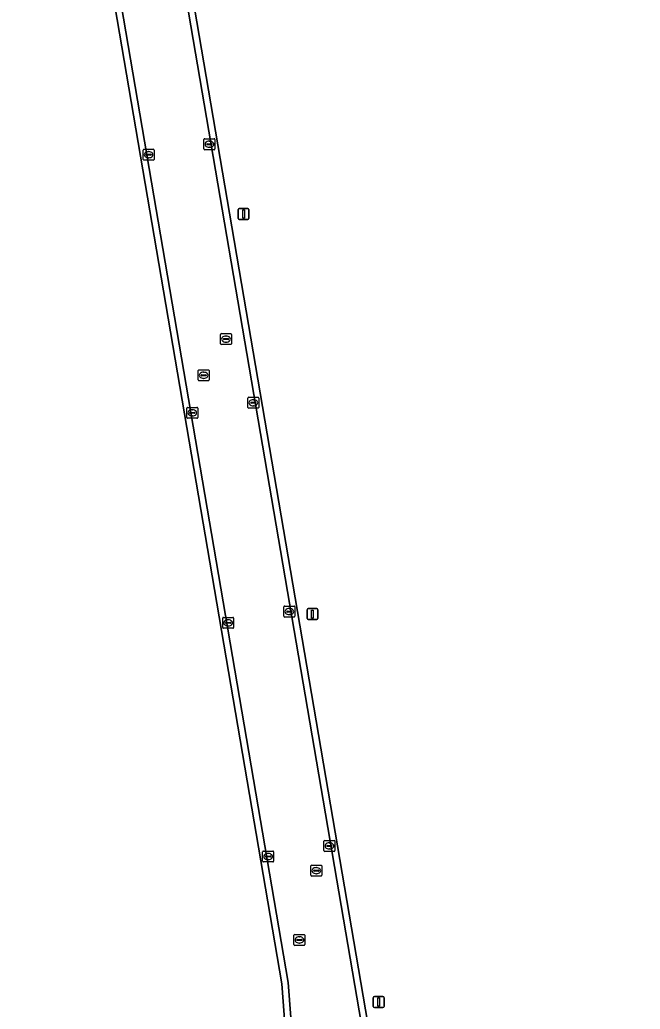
# Model space of a CAD drawing. Extents: x 154324 to 155744, y 382937 to 384188.
# Drawn here: x 154584.7 to 154641.3, y 383561.3 to 383651.6 of the extents above; entities that cross this region are included whole.
import ezdxf

# ---------------------------------------------------------------- set-up
doc = ezdxf.new("R2010")
doc.units = 0
for name, color, linetype in [('IMGEO_Bouwland', 7, 'Continuous'), ('IMGEO_Groenvoorziening', 7, 'Continuous'), ('IMGEO_Kolk', 7, 'Continuous'), ('IMGEO_Lichtmast', 7, 'Continuous'), ('IMGEO_Rijbaan_lokaal_gesloten', 7, 'Continuous'), ('IMGEO_Rioolput', 7, 'Continuous')]:
    doc.layers.add(name, color=color, linetype=linetype)

msp = doc.modelspace()

# ---------------------------------------------------------------- linework, layer by layer
at = {"layer": 'IMGEO_Bouwland'}
msp.add_lwpolyline([(154609.454, 383551.902), (154608.558, 383563.62), (154584.668, 383703.684)], dxfattribs=at)
at = {"layer": 'IMGEO_Groenvoorziening'}
msp.add_lwpolyline([(154592.498, 383700.273), (154616.218, 383561.257), (154640.896, 383416.154), (154641.263, 383413.737)], dxfattribs=at)
at = {"layer": 'IMGEO_Kolk'}
for p, q in [((154601.469, 383639.816), (154601.469, 383640.668)), ((154601.544, 383640.742), (154602.396, 383640.742)), ((154601.728, 383640.236), (154601.728, 383640.248)), ((154602.166, 383640.199), (154601.768, 383640.199)), ((154601.771, 383640.285), (154602.169, 383640.285)), ((154601.98, 383639.962), (154601.955, 383639.962)), ((154601.957, 383640.522), (154601.982, 383640.522)), ((154602.212, 383640.248), (154602.212, 383640.236)), ((154602.47, 383640.668), (154602.47, 383639.816)), ((154595.917, 383638.862), (154595.917, 383639.714)), ((154595.992, 383639.788), (154596.844, 383639.788)), ((154596.176, 383639.282), (154596.176, 383639.294)), ((154596.614, 383639.245), (154596.216, 383639.245)), ((154596.219, 383639.331), (154596.617, 383639.331)), ((154596.405, 383639.568), (154596.43, 383639.568)), ((154596.66, 383639.294), (154596.66, 383639.282)), ((154596.918, 383639.714), (154596.918, 383638.862)), ((154602.396, 383639.742), (154601.544, 383639.742)), ((154596.844, 383638.788), (154595.992, 383638.788)), ((154596.428, 383639.008), (154596.403, 383639.008)), ((154605.472, 383616.223), (154605.472, 383617.075)), ((154605.547, 383617.149), (154606.399, 383617.149)), ((154605.731, 383616.643), (154605.731, 383616.655)), ((154606.169, 383616.606), (154605.771, 383616.606)), ((154605.774, 383616.692), (154606.172, 383616.692)), ((154605.96, 383616.929), (154605.985, 383616.929)), ((154606.215, 383616.655), (154606.215, 383616.643)), ((154606.473, 383617.075), (154606.473, 383616.223)), ((154599.9, 383615.302), (154599.9, 383616.154)), ((154599.975, 383616.228), (154600.827, 383616.228)), ((154600.159, 383615.722), (154600.159, 383615.734)), ((154600.597, 383615.685), (154600.199, 383615.685)), ((154600.202, 383615.771), (154600.6, 383615.771)), ((154600.388, 383616.008), (154600.413, 383616.008)), ((154600.643, 383615.734), (154600.643, 383615.722)), ((154600.901, 383616.154), (154600.901, 383615.302)), ((154606.399, 383616.149), (154605.547, 383616.149)), ((154605.983, 383616.369), (154605.958, 383616.369)), ((154600.827, 383615.228), (154599.975, 383615.228)), ((154600.411, 383615.448), (154600.386, 383615.448)), ((154608.757, 383597.167), (154608.757, 383598.019)), ((154608.832, 383598.093), (154609.684, 383598.093)), ((154609.016, 383597.587), (154609.016, 383597.599)), ((154609.454, 383597.55), (154609.056, 383597.55)), ((154609.059, 383597.636), (154609.457, 383597.636)), ((154609.245, 383597.873), (154609.27, 383597.873)), ((154609.5, 383597.599), (154609.5, 383597.587)), ((154609.758, 383598.019), (154609.758, 383597.167)), ((154603.175, 383596.138), (154603.175, 383596.99)), ((154603.25, 383597.064), (154604.102, 383597.064)), ((154603.477, 383596.607), (154603.875, 383596.607)), ((154603.663, 383596.844), (154603.688, 383596.844)), ((154604.176, 383596.99), (154604.176, 383596.138)), ((154609.684, 383597.093), (154608.832, 383597.093)), ((154609.268, 383597.313), (154609.243, 383597.313)), ((154604.102, 383596.064), (154603.25, 383596.064)), ((154603.434, 383596.558), (154603.434, 383596.57)), ((154603.872, 383596.521), (154603.474, 383596.521)), ((154603.686, 383596.284), (154603.661, 383596.284)), ((154603.918, 383596.57), (154603.918, 383596.558)), ((154612.416, 383575.78), (154612.416, 383576.632)), ((154612.491, 383576.706), (154613.343, 383576.706)), ((154612.675, 383576.2), (154612.675, 383576.212)), ((154613.113, 383576.163), (154612.715, 383576.163)), ((154612.718, 383576.249), (154613.116, 383576.249)), ((154612.927, 383575.926), (154612.902, 383575.926)), ((154612.904, 383576.486), (154612.929, 383576.486)), ((154613.159, 383576.212), (154613.159, 383576.2)), ((154613.417, 383576.632), (154613.417, 383575.78)), ((154606.823, 383574.815), (154606.823, 383575.667)), ((154606.898, 383575.741), (154607.75, 383575.741)), ((154607.082, 383575.235), (154607.082, 383575.247)), ((154607.52, 383575.198), (154607.122, 383575.198)), ((154607.125, 383575.284), (154607.523, 383575.284)), ((154607.334, 383574.961), (154607.309, 383574.961)), ((154607.311, 383575.521), (154607.336, 383575.521)), ((154607.566, 383575.247), (154607.566, 383575.235)), ((154607.824, 383575.667), (154607.824, 383574.815)), ((154613.343, 383575.706), (154612.491, 383575.706)), ((154607.75, 383574.741), (154606.898, 383574.741))]:
    msp.add_line(p, q, dxfattribs=at)
for points in [[(154601.469, 383639.816), (154601.469, 383640.668)], [(154601.544, 383640.742), (154602.396, 383640.742)], [(154602.47, 383640.668), (154602.47, 383639.816)], [(154595.917, 383638.862), (154595.917, 383639.714)], [(154595.992, 383639.788), (154596.844, 383639.788)], [(154596.918, 383639.714), (154596.918, 383638.862)], [(154602.396, 383639.742), (154601.544, 383639.742)], [(154596.844, 383638.788), (154595.992, 383638.788)], [(154605.472, 383616.223), (154605.472, 383617.075)], [(154605.547, 383617.149), (154606.399, 383617.149)], [(154606.473, 383617.075), (154606.473, 383616.223)], [(154599.9, 383615.302), (154599.9, 383616.154)], [(154599.975, 383616.228), (154600.827, 383616.228)], [(154600.901, 383616.154), (154600.901, 383615.302)], [(154606.399, 383616.149), (154605.547, 383616.149)], [(154600.827, 383615.228), (154599.975, 383615.228)], [(154608.757, 383597.167), (154608.757, 383598.019)], [(154608.832, 383598.093), (154609.684, 383598.093)], [(154609.758, 383598.019), (154609.758, 383597.167)], [(154603.175, 383596.138), (154603.175, 383596.99)], [(154603.25, 383597.064), (154604.102, 383597.064)], [(154604.176, 383596.99), (154604.176, 383596.138)], [(154609.684, 383597.093), (154608.832, 383597.093)], [(154604.102, 383596.064), (154603.25, 383596.064)], [(154612.416, 383575.78), (154612.416, 383576.632)], [(154612.491, 383576.706), (154613.343, 383576.706)], [(154613.417, 383576.632), (154613.417, 383575.78)], [(154606.823, 383574.815), (154606.823, 383575.667)], [(154606.898, 383575.741), (154607.75, 383575.741)], [(154607.824, 383575.667), (154607.824, 383574.815)], [(154613.343, 383575.706), (154612.491, 383575.706)], [(154607.75, 383574.741), (154606.898, 383574.741)]]:
    msp.add_lwpolyline(points, dxfattribs=at)
for centre, radius, start, end in [((154601.546, 383640.666), 0.0765, 91.55205, 178.44795), ((154601.546, 383640.666), 0.0765, 91.55205, 178.44795), ((154601.768, 383640.245), 0.0403, 85.87752, 175.75265), ((154601.765, 383640.235), 0.0366, 178.93798, 274.71019), ((154602.169, 383640.242), 0.043, 264.86636, 352.45326), ((154602.173, 383640.247), 0.0386, 1.73085, 96.63898), ((154602.394, 383640.666), 0.0765, 1.55205, 88.44795), ((154602.394, 383640.666), 0.0765, 1.55205, 88.44795), ((154595.994, 383639.712), 0.0765, 91.55205, 178.44795), ((154595.994, 383639.712), 0.0765, 91.55205, 178.44795), ((154596.216, 383639.291), 0.0403, 85.87752, 175.75265), ((154596.213, 383639.281), 0.0366, 178.93798, 274.71019), ((154596.617, 383639.288), 0.043, 264.86636, 352.45326), ((154596.621, 383639.293), 0.0386, 1.73085, 96.63898), ((154596.842, 383639.712), 0.0765, 1.55205, 88.44795), ((154596.842, 383639.712), 0.0765, 1.55205, 88.44795), ((154601.546, 383639.818), 0.0765, 181.55205, 268.44795), ((154601.546, 383639.818), 0.0765, 181.55205, 268.44795), ((154602.394, 383639.818), 0.0765, 271.55205, 358.44795), ((154602.394, 383639.818), 0.0765, 271.55205, 358.44795), ((154595.994, 383638.864), 0.0765, 181.55205, 268.44795), ((154595.994, 383638.864), 0.0765, 181.55205, 268.44795), ((154596.842, 383638.864), 0.0765, 271.55205, 358.44795), ((154596.842, 383638.864), 0.0765, 271.55205, 358.44795), ((154605.549, 383617.073), 0.0765, 91.55205, 178.44795), ((154605.549, 383617.073), 0.0765, 91.55205, 178.44795), ((154605.771, 383616.652), 0.0403, 85.87752, 175.75265), ((154605.768, 383616.642), 0.0366, 178.93798, 274.71019), ((154606.172, 383616.649), 0.043, 264.86636, 352.45326), ((154606.176, 383616.654), 0.0386, 1.73085, 96.63898), ((154606.397, 383617.073), 0.0765, 1.55205, 88.44795), ((154606.397, 383617.073), 0.0765, 1.55205, 88.44795), ((154599.977, 383616.152), 0.0765, 91.55205, 178.44795), ((154599.977, 383616.152), 0.0765, 91.55205, 178.44795), ((154600.199, 383615.731), 0.0403, 85.87752, 175.75265), ((154600.196, 383615.721), 0.0366, 178.93798, 274.71019), ((154600.6, 383615.728), 0.043, 264.86636, 352.45326), ((154600.604, 383615.733), 0.0386, 1.73085, 96.63898), ((154600.825, 383616.152), 0.0765, 1.55205, 88.44795), ((154600.825, 383616.152), 0.0765, 1.55205, 88.44795), ((154605.549, 383616.225), 0.0765, 181.55205, 268.44795), ((154605.549, 383616.225), 0.0765, 181.55205, 268.44795), ((154606.397, 383616.225), 0.0765, 271.55205, 358.44795), ((154606.397, 383616.225), 0.0765, 271.55205, 358.44795), ((154599.977, 383615.304), 0.0765, 181.55205, 268.44795), ((154599.977, 383615.304), 0.0765, 181.55205, 268.44795), ((154600.825, 383615.304), 0.0765, 271.55205, 358.44795), ((154600.825, 383615.304), 0.0765, 271.55205, 358.44795), ((154608.834, 383598.017), 0.0765, 91.55205, 178.44795), ((154608.834, 383598.017), 0.0765, 91.55205, 178.44795), ((154609.056, 383597.596), 0.0403, 85.87752, 175.75265), ((154609.053, 383597.586), 0.0366, 178.93798, 274.71019), ((154609.457, 383597.593), 0.043, 264.86636, 352.45326), ((154609.461, 383597.598), 0.0386, 1.73085, 96.63898), ((154609.682, 383598.017), 0.0765, 1.55205, 88.44795), ((154609.682, 383598.017), 0.0765, 1.55205, 88.44795), ((154603.252, 383596.988), 0.0765, 91.55205, 178.44795), ((154603.252, 383596.988), 0.0765, 91.55205, 178.44795), ((154603.474, 383596.567), 0.0403, 85.87752, 175.75265), ((154603.879, 383596.569), 0.0386, 1.73085, 96.63898), ((154604.1, 383596.988), 0.0765, 1.55205, 88.44795), ((154604.1, 383596.988), 0.0765, 1.55205, 88.44795), ((154608.834, 383597.169), 0.0765, 181.55205, 268.44795), ((154608.834, 383597.169), 0.0765, 181.55205, 268.44795), ((154609.682, 383597.169), 0.0765, 271.55205, 358.44795), ((154609.682, 383597.169), 0.0765, 271.55205, 358.44795), ((154603.252, 383596.14), 0.0765, 181.55205, 268.44795), ((154603.252, 383596.14), 0.0765, 181.55205, 268.44795), ((154603.471, 383596.557), 0.0366, 178.93798, 274.71019), ((154603.875, 383596.564), 0.043, 264.86636, 352.45326), ((154604.1, 383596.14), 0.0765, 271.55205, 358.44795), ((154604.1, 383596.14), 0.0765, 271.55205, 358.44795), ((154612.493, 383576.63), 0.0765, 91.55205, 178.44795), ((154612.493, 383576.63), 0.0765, 91.55205, 178.44795), ((154612.715, 383576.209), 0.0403, 85.87752, 175.75265), ((154612.712, 383576.199), 0.0366, 178.93798, 274.71019), ((154613.116, 383576.206), 0.043, 264.86636, 352.45326), ((154613.12, 383576.211), 0.0386, 1.73085, 96.63898), ((154613.341, 383576.63), 0.0765, 1.55205, 88.44795), ((154613.341, 383576.63), 0.0765, 1.55205, 88.44795), ((154606.9, 383575.665), 0.0765, 91.55205, 178.44795), ((154606.9, 383575.665), 0.0765, 91.55205, 178.44795), ((154607.122, 383575.244), 0.0403, 85.87752, 175.75265), ((154607.119, 383575.234), 0.0366, 178.93798, 274.71019), ((154607.523, 383575.241), 0.043, 264.86636, 352.45326), ((154607.527, 383575.246), 0.0386, 1.73085, 96.63898), ((154607.748, 383575.665), 0.0765, 1.55205, 88.44795), ((154607.748, 383575.665), 0.0765, 1.55205, 88.44795), ((154612.493, 383575.782), 0.0765, 181.55205, 268.44795), ((154612.493, 383575.782), 0.0765, 181.55205, 268.44795), ((154613.341, 383575.782), 0.0765, 271.55205, 358.44795), ((154613.341, 383575.782), 0.0765, 271.55205, 358.44795), ((154606.9, 383574.817), 0.0765, 181.55205, 268.44795), ((154606.9, 383574.817), 0.0765, 181.55205, 268.44795), ((154607.748, 383574.817), 0.0765, 271.55205, 358.44795), ((154607.748, 383574.817), 0.0765, 271.55205, 358.44795)]:
    msp.add_arc(centre, radius, start, end, dxfattribs=at)
for centre, major_axis, ratio, start_param, end_param in [((154601.956, 383640.242), (-0.387, 0.002), 0.722429, 4.712389, 7.853982), ((154601.981, 383640.242), (-0.39, 0.002), 0.717154, 1.570796, 4.712389), ((154596.404, 383639.288), (-0.387, 0.002), 0.722429, 4.712389, 7.853982), ((154596.429, 383639.288), (-0.39, 0.002), 0.717154, 1.570796, 4.712389), ((154605.959, 383616.649), (-0.387, 0.002), 0.722429, 4.712389, 7.853982), ((154605.984, 383616.649), (-0.39, 0.002), 0.717154, 1.570796, 4.712389), ((154600.387, 383615.728), (-0.387, 0.002), 0.722429, 4.712389, 7.853982), ((154600.412, 383615.728), (-0.39, 0.002), 0.717154, 1.570796, 4.712389), ((154609.244, 383597.593), (-0.387, 0.002), 0.722429, 4.712389, 7.853982), ((154609.269, 383597.593), (-0.39, 0.002), 0.717154, 1.570796, 4.712389), ((154603.662, 383596.564), (-0.387, 0.002), 0.722429, 4.712389, 7.853982), ((154603.687, 383596.564), (-0.39, 0.002), 0.717154, 1.570796, 4.712389), ((154612.903, 383576.206), (-0.387, 0.002), 0.722429, 4.712389, 7.853982), ((154612.928, 383576.206), (-0.39, 0.002), 0.717154, 1.570796, 4.712389), ((154607.31, 383575.241), (-0.387, 0.002), 0.722429, 4.712389, 7.853982), ((154607.335, 383575.241), (-0.39, 0.002), 0.717154, 1.570796, 4.712389)]:
    msp.add_ellipse(centre, major_axis=major_axis, ratio=ratio, start_param=start_param, end_param=end_param, dxfattribs=at)
at = {"layer": 'IMGEO_Lichtmast'}
for p, q in [((154604.584, 383633.472), (154604.584, 383634.272)), ((154604.584, 383634.272), (154604.584, 383633.472)), ((154604.684, 383634.372), (154605.474, 383634.372)), ((154605.474, 383634.372), (154604.684, 383634.372)), ((154605.574, 383634.272), (154605.574, 383633.472)), ((154605.574, 383633.472), (154605.574, 383634.272)), ((154605.474, 383633.372), (154604.684, 383633.372)), ((154604.684, 383633.372), (154605.474, 383633.372)), ((154610.87, 383596.96), (154610.87, 383597.76)), ((154610.87, 383597.76), (154610.87, 383596.96)), ((154610.97, 383597.86), (154611.76, 383597.86)), ((154611.76, 383597.86), (154610.97, 383597.86)), ((154611.86, 383597.76), (154611.86, 383596.96)), ((154611.86, 383596.96), (154611.86, 383597.76)), ((154611.76, 383596.86), (154610.97, 383596.86)), ((154610.97, 383596.86), (154611.76, 383596.86)), ((154616.91, 383561.558), (154616.91, 383562.358)), ((154616.91, 383562.358), (154616.91, 383561.558)), ((154617.01, 383562.458), (154617.8, 383562.458)), ((154617.8, 383562.458), (154617.01, 383562.458)), ((154617.9, 383562.358), (154617.9, 383561.558)), ((154617.9, 383561.558), (154617.9, 383562.358)), ((154617.8, 383561.458), (154617.01, 383561.458)), ((154617.01, 383561.458), (154617.8, 383561.458))]:
    msp.add_line(p, q, dxfattribs=at)
for points in [[(154605.004, 383634.247), (154605.154, 383634.247), (154605.154, 383633.497), (154605.004, 383633.497), (154605.004, 383634.247)], [(154611.29, 383597.735), (154611.44, 383597.735), (154611.44, 383596.985), (154611.29, 383596.985), (154611.29, 383597.735)], [(154617.33, 383562.333), (154617.48, 383562.333), (154617.48, 383561.583), (154617.33, 383561.583), (154617.33, 383562.333)]]:
    msp.add_lwpolyline(points, dxfattribs=at)
for centre, start, end in [((154604.684, 383634.272), 90, 180), ((154604.684, 383634.272), 90, 180), ((154605.474, 383634.272), 0, 90), ((154605.474, 383634.272), 360, 90), ((154604.684, 383633.472), 180, 270), ((154604.684, 383633.472), 180, 270), ((154605.474, 383633.472), 270, 0), ((154605.474, 383633.472), 270, 0), ((154610.97, 383597.76), 90, 180), ((154610.97, 383597.76), 90, 180), ((154611.76, 383597.76), 0, 90), ((154611.76, 383597.76), 360, 90), ((154610.97, 383596.96), 180, 270), ((154610.97, 383596.96), 180, 270), ((154611.76, 383596.96), 270, 0), ((154611.76, 383596.96), 270, 0), ((154617.01, 383562.358), 90, 180), ((154617.01, 383562.358), 90, 180), ((154617.8, 383562.358), 0, 90), ((154617.8, 383562.358), 360, 90), ((154617.01, 383561.558), 180, 270), ((154617.01, 383561.558), 180, 270), ((154617.8, 383561.558), 270, 0), ((154617.8, 383561.558), 270, 0)]:
    msp.add_arc(centre, 0.1, start, end, dxfattribs=at)
at = {"layer": 'IMGEO_Rijbaan_lokaal_gesloten'}
for points in [[(154584.668, 383703.684), (154608.558, 383563.62), (154609.454, 383551.902)], [(154610.182, 383550.182), (154609.138, 383563.733), (154585.244, 383703.792)], [(154585.244, 383703.792), (154609.138, 383563.733), (154610.182, 383550.182)], [(154640.672, 383413.686), (154640.309, 383416.054), (154615.63, 383561.167), (154591.891, 383700.191)], [(154591.891, 383700.191), (154615.63, 383561.167), (154640.309, 383416.054), (154640.672, 383413.686)], [(154641.263, 383413.737), (154640.896, 383416.154), (154616.218, 383561.257), (154592.498, 383700.273)]]:
    msp.add_lwpolyline(points, dxfattribs=at)
at = {"layer": 'IMGEO_Rioolput'}
for p, q in [((154602.982, 383622.033), (154602.982, 383622.885)), ((154603.057, 383622.959), (154603.909, 383622.959)), ((154603.983, 383622.885), (154603.983, 383622.033)), ((154603.909, 383621.959), (154603.057, 383621.959)), ((154603.241, 383622.453), (154603.241, 383622.465)), ((154603.679, 383622.416), (154603.281, 383622.416)), ((154603.284, 383622.502), (154603.682, 383622.502)), ((154603.493, 383622.179), (154603.468, 383622.179)), ((154603.47, 383622.739), (154603.495, 383622.739)), ((154603.725, 383622.465), (154603.725, 383622.453)), ((154600.94, 383618.729), (154600.94, 383619.581)), ((154601.015, 383619.655), (154601.867, 383619.655)), ((154601.199, 383619.149), (154601.199, 383619.161)), ((154601.242, 383619.198), (154601.64, 383619.198)), ((154601.428, 383619.435), (154601.453, 383619.435)), ((154601.683, 383619.161), (154601.683, 383619.149)), ((154601.941, 383619.581), (154601.941, 383618.729)), ((154601.867, 383618.655), (154601.015, 383618.655)), ((154601.637, 383619.112), (154601.239, 383619.112)), ((154601.451, 383618.875), (154601.426, 383618.875)), ((154611.22, 383573.523), (154611.22, 383574.375)), ((154611.295, 383574.449), (154612.147, 383574.449)), ((154611.708, 383574.229), (154611.733, 383574.229)), ((154612.221, 383574.375), (154612.221, 383573.523)), ((154612.147, 383573.449), (154611.295, 383573.449)), ((154611.479, 383573.943), (154611.479, 383573.955)), ((154611.917, 383573.906), (154611.519, 383573.906)), ((154611.522, 383573.992), (154611.92, 383573.992)), ((154611.731, 383573.669), (154611.706, 383573.669)), ((154611.963, 383573.955), (154611.963, 383573.943)), ((154609.675, 383567.2), (154609.675, 383568.052)), ((154609.75, 383568.126), (154610.602, 383568.126)), ((154610.163, 383567.906), (154610.188, 383567.906)), ((154610.676, 383568.052), (154610.676, 383567.2)), ((154610.602, 383567.126), (154609.75, 383567.126)), ((154609.934, 383567.62), (154609.934, 383567.632)), ((154610.372, 383567.583), (154609.974, 383567.583)), ((154609.977, 383567.669), (154610.375, 383567.669)), ((154610.186, 383567.346), (154610.161, 383567.346)), ((154610.418, 383567.632), (154610.418, 383567.62))]:
    msp.add_line(p, q, dxfattribs=at)
for points in [[(154602.982, 383622.033), (154602.982, 383622.885)], [(154603.057, 383622.959), (154603.909, 383622.959)], [(154603.983, 383622.885), (154603.983, 383622.033)], [(154603.909, 383621.959), (154603.057, 383621.959)], [(154600.94, 383618.729), (154600.94, 383619.581)], [(154601.015, 383619.655), (154601.867, 383619.655)], [(154601.941, 383619.581), (154601.941, 383618.729)], [(154601.867, 383618.655), (154601.015, 383618.655)], [(154611.22, 383573.523), (154611.22, 383574.375)], [(154611.295, 383574.449), (154612.147, 383574.449)], [(154612.221, 383574.375), (154612.221, 383573.523)], [(154612.147, 383573.449), (154611.295, 383573.449)], [(154609.675, 383567.2), (154609.675, 383568.052)], [(154609.75, 383568.126), (154610.602, 383568.126)], [(154610.676, 383568.052), (154610.676, 383567.2)], [(154610.602, 383567.126), (154609.75, 383567.126)]]:
    msp.add_lwpolyline(points, dxfattribs=at)
for centre, radius, start, end in [((154603.059, 383622.883), 0.0765, 91.55205, 178.44795), ((154603.059, 383622.883), 0.0765, 91.55205, 178.44795), ((154603.907, 383622.883), 0.0765, 1.55205, 88.44795), ((154603.907, 383622.883), 0.0765, 1.55205, 88.44795), ((154603.059, 383622.035), 0.0765, 181.55205, 268.44795), ((154603.059, 383622.035), 0.0765, 181.55205, 268.44795), ((154603.281, 383622.462), 0.0403, 85.87752, 175.75265), ((154603.278, 383622.452), 0.0366, 178.93798, 274.71019), ((154603.682, 383622.459), 0.043, 264.86636, 352.45326), ((154603.686, 383622.464), 0.0386, 1.73085, 96.63898), ((154603.907, 383622.035), 0.0765, 271.55205, 358.44795), ((154603.907, 383622.035), 0.0765, 271.55205, 358.44795), ((154601.017, 383619.579), 0.0765, 91.55205, 178.44795), ((154601.017, 383619.579), 0.0765, 91.55205, 178.44795), ((154601.239, 383619.158), 0.0403, 85.87752, 175.75265), ((154601.644, 383619.16), 0.0386, 1.73085, 96.63898), ((154601.865, 383619.579), 0.0765, 1.55205, 88.44795), ((154601.865, 383619.579), 0.0765, 1.55205, 88.44795), ((154601.017, 383618.731), 0.0765, 181.55205, 268.44795), ((154601.017, 383618.731), 0.0765, 181.55205, 268.44795), ((154601.236, 383619.148), 0.0366, 178.93798, 274.71019), ((154601.64, 383619.155), 0.043, 264.86636, 352.45326), ((154601.865, 383618.731), 0.0765, 271.55205, 358.44795), ((154601.865, 383618.731), 0.0765, 271.55205, 358.44795), ((154611.297, 383574.373), 0.0765, 91.55205, 178.44795), ((154611.297, 383574.373), 0.0765, 91.55205, 178.44795), ((154612.145, 383574.373), 0.0765, 1.55205, 88.44795), ((154612.145, 383574.373), 0.0765, 1.55205, 88.44795), ((154611.297, 383573.525), 0.0765, 181.55205, 268.44795), ((154611.297, 383573.525), 0.0765, 181.55205, 268.44795), ((154611.519, 383573.952), 0.0403, 85.87752, 175.75265), ((154611.516, 383573.942), 0.0366, 178.93798, 274.71019), ((154611.92, 383573.949), 0.043, 264.86636, 352.45326), ((154611.924, 383573.954), 0.0386, 1.73085, 96.63898), ((154612.145, 383573.525), 0.0765, 271.55205, 358.44795), ((154612.145, 383573.525), 0.0765, 271.55205, 358.44795), ((154609.752, 383568.05), 0.0765, 91.55205, 178.44795), ((154609.752, 383568.05), 0.0765, 91.55205, 178.44795), ((154610.6, 383568.05), 0.0765, 1.55205, 88.44795), ((154610.6, 383568.05), 0.0765, 1.55205, 88.44795), ((154609.752, 383567.202), 0.0765, 181.55205, 268.44795), ((154609.752, 383567.202), 0.0765, 181.55205, 268.44795), ((154609.974, 383567.629), 0.0403, 85.87752, 175.75265), ((154609.971, 383567.619), 0.0366, 178.93798, 274.71019), ((154610.375, 383567.626), 0.043, 264.86636, 352.45326), ((154610.379, 383567.631), 0.0386, 1.73085, 96.63898), ((154610.6, 383567.202), 0.0765, 271.55205, 358.44795), ((154610.6, 383567.202), 0.0765, 271.55205, 358.44795)]:
    msp.add_arc(centre, radius, start, end, dxfattribs=at)
for centre, major_axis, ratio, start_param, end_param in [((154603.469, 383622.459), (-0.387, 0.002), 0.722429, 4.712389, 7.853982), ((154603.494, 383622.459), (-0.39, 0.002), 0.717154, 1.570796, 4.712389), ((154601.427, 383619.155), (-0.387, 0.002), 0.722429, 4.712389, 7.853982), ((154601.452, 383619.155), (-0.39, 0.002), 0.717154, 1.570796, 4.712389), ((154611.707, 383573.949), (-0.387, 0.002), 0.722429, 4.712389, 7.853982), ((154611.732, 383573.949), (-0.39, 0.002), 0.717154, 1.570796, 4.712389), ((154610.162, 383567.626), (-0.387, 0.002), 0.722429, 4.712389, 7.853982), ((154610.187, 383567.626), (-0.39, 0.002), 0.717154, 1.570796, 4.712389)]:
    msp.add_ellipse(centre, major_axis=major_axis, ratio=ratio, start_param=start_param, end_param=end_param, dxfattribs=at)

doc.saveas('drawing.dxf')
